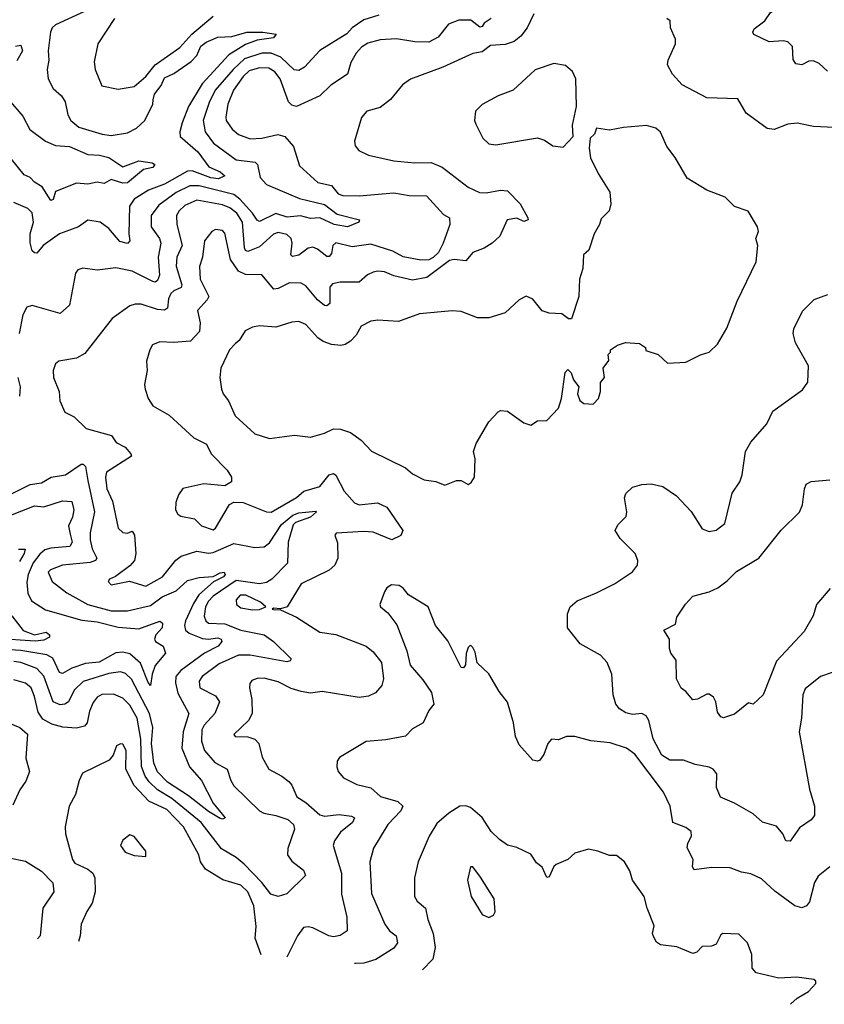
# Model space of a CAD drawing. Extents: x 1245515 to 1420776, y 606314 to 671314.
# Tile 326 of 385: x 1398421 to 1401892, y 607790 to 612040. Entities that reach past the tile are written whole.
import ezdxf

# ---------------------------------------------------------------- set-up
doc = ezdxf.new("R2010")
doc.units = 0

msp = doc.modelspace()

# ---------------------------------------------------------------- linework, layer by layer
at = {"layer": '0CON10XD'}
for points in [[(1401905, 611817.5), (1401869.8, 611849.8), (1401845, 611862.2), (1401825, 611860.5), (1401795, 611845.3), (1401768.8, 611848.8), (1401757.8, 611867.8), (1401754.1, 611924.1), (1401735, 611943.8), (1401715, 611948.8), (1401653.3, 611943.3), (1401587.5, 611975), (1401583.4, 611985), (1401589.8, 612000.2), (1401634.6, 612035), (1401659, 612071), (1401750, 612125), (1401845, 612192.3), (1401871.8, 612198.2), (1402035, 612204.6)], [(1398699.6, 612075), (1398575, 612017.4), (1398561.1, 612005), (1398553.7, 611985), (1398542.9, 611905), (1398546.9, 611865), (1398538.8, 611825), (1398543.6, 611785), (1398565, 611742), (1398601.1, 611711.1), (1398616.7, 611685), (1398628.3, 611628.3), (1398641.1, 611605), (1398675.8, 611575), (1398776.2, 611545), (1398815, 611540), (1398885, 611550.7), (1398925, 611571.3), (1398960.4, 611605), (1398994.9, 611675), (1398996.8, 611693.2), (1399002.3, 611717.7), (1399031, 611755), (1399045, 611788.3), (1399085, 611806.9), (1399160.8, 611859.2), (1399185.3, 611884.7), (1399201.4, 611925), (1399225, 611942.9), (1399275, 611964.7), (1399335, 611967.3), (1399400, 611985), (1399470, 611985), (1399526.7, 611976.7), (1399515, 611961.9), (1399445, 611951.4), (1399395, 611932.1), (1399322.1, 611887.9), (1399207, 611763), (1399149.3, 611665), (1399121.6, 611595), (1399111.7, 611555), (1399113.2, 611535), (1399189.3, 611469.3), (1399236.6, 611405), (1399285, 611382.5), (1399305.6, 611365), (1399277.5, 611352.5), (1399245, 611356.3), (1399165, 611386.9), (1399145, 611385.2), (1399045, 611329), (1398976.3, 611303.7), (1398914.6, 611265), (1398894.8, 611235), (1398891.8, 611115), (1398896.2, 611085), (1398886.2, 611073.8), (1398852.8, 611082.8), (1398805, 611138.6), (1398768, 611165), (1398715, 611174.4), (1398674.6, 611145.4), (1398592.9, 611115), (1398521.1, 611065), (1398495, 611032.2), (1398485, 611032.7), (1398475, 611042.2), (1398465.7, 611075.7), (1398465.2, 611115), (1398479.7, 611165), (1398475, 611205.8), (1398455.3, 611225.3), (1398395, 611250.5)], [(1399970.3, 612059.7), (1399905, 612039.1), (1399855, 612004.7), (1399831.3, 611978.7), (1399715, 611906.5), (1399649.1, 611835), (1399625, 611820.8), (1399605, 611822.6), (1399547.5, 611877.5), (1399505.7, 611895), (1399465, 611894.6), (1399389.9, 611870.1), (1399341.2, 611825), (1399263.7, 611735), (1399237.7, 611682.3), (1399211.9, 611605), (1399220.6, 611555), (1399257, 611507), (1399355, 611434.7), (1399436.4, 611425), (1399445.9, 611415), (1399457.7, 611357.7), (1399485, 611328.7), (1399627.7, 611267.7), (1399735, 611242.1), (1399790.6, 611200.6), (1399886, 611175), (1399884.2, 611165), (1399835, 611145.3), (1399776.7, 611155), (1399715, 611184.5), (1399675, 611182.1), (1399632.3, 611192.3), (1399575, 611187.7), (1399525, 611202.8), (1399455, 611168.7), (1399445, 611173.9), (1399425.2, 611205), (1399369.8, 611265), (1399345, 611284.5), (1399195, 611322.8), (1399155, 611322.8), (1399096, 611294), (1399021.4, 611238.6), (1398988.1, 611195), (1398987.9, 611145), (1399023.5, 611095), (1399029.5, 611075), (1399018, 611015), (1399023.1, 610936.9), (1399015, 610914.4), (1399005, 610907.1), (1398995, 610908.9), (1398905, 610954), (1398835, 610967.8), (1398755, 610959.1), (1398693.4, 610966.6), (1398670.7, 610959.3), (1398661.1, 610945), (1398635, 610806.7), (1398595, 610771.2), (1398475, 610805.8), (1398451.9, 610798.1), (1398433.8, 610766.2), (1398418.4, 610685)], [(1398829.4, 612045), (1398757.5, 611935), (1398741.7, 611858.3), (1398745.8, 611825), (1398775, 611754.3), (1398845, 611740), (1398915, 611750.8), (1398965, 611794.5), (1399004.8, 611845.2), (1399110.7, 611919.3), (1399162.6, 611977.4), (1399255, 612054.6)], [(1400638.5, 612065), (1400610.4, 612005), (1400582, 611968), (1400554.3, 611945.7), (1400515, 611931.8), (1400451.7, 611928.3), (1400415, 611900.9), (1400375, 611894.3), (1400245.3, 611834.7), (1400106.5, 611783.5), (1400071.5, 611758.5), (1400020.9, 611695), (1399975, 611660.5), (1399918.8, 611645), (1399895, 611616.7), (1399865.5, 611515), (1399867.8, 611495), (1399882.9, 611475), (1399924.7, 611454.7), (1400035, 611430.3), (1400125, 611421.3), (1400195, 611423.3), (1400242.6, 611402.6), (1400355, 611316.9), (1400403.9, 611293.9), (1400432.6, 611292.6), (1400495, 611303.9), (1400525, 611300.5), (1400580, 611245), (1400612.5, 611185), (1400614, 611175), (1400595, 611167.8), (1400565, 611182.2), (1400524, 611176), (1400491.5, 611105), (1400459.3, 611075), (1400425, 611052.9), (1400375.9, 611034.1), (1400345, 610998.9), (1400295, 611004.8), (1400275, 610999.6), (1400177, 610927), (1400115, 610914.8), (1400035, 610933.9), (1399995, 610951.1), (1399965.5, 610954.5), (1399945, 610950), (1399921.7, 610938.3), (1399885, 610907.1), (1399803.1, 610906.9), (1399770.6, 610899.4), (1399759.2, 610885), (1399758.8, 610815), (1399745.9, 610804.1), (1399735, 610805.4), (1399705, 610830), (1399655, 610890.4), (1399635, 610902.7), (1399585, 610903.9), (1399535, 610878.8), (1399516.9, 610876.9), (1399465, 610937.7), (1399395, 610939.8), (1399364.1, 610954.1), (1399330.2, 611005), (1399305, 611118.8), (1399295, 611129.2), (1399265, 611134.2), (1399250, 611125), (1399218.2, 611085), (1399209.3, 611015), (1399196.4, 610973.6), (1399199.7, 610919.7), (1399236.8, 610845), (1399230, 610830), (1399188.2, 610785), (1399199.2, 610730.8), (1399196.2, 610693.8), (1399157.7, 610652.3), (1399084, 610646), (1399025, 610649.6), (1398993.5, 610636.5), (1398981.4, 610615), (1398967.8, 610565), (1398970, 610525), (1398959.4, 610465), (1398961.9, 610445), (1398974.6, 610404.6), (1398995, 610372.5), (1399065, 610333.1), (1399171.4, 610235), (1399227, 610207), (1399246, 610165), (1399315.7, 610095), (1399334.2, 610065), (1399333.8, 610045), (1399305, 610027.5), (1399215, 610035.6), (1399124, 610016), (1399105, 609989.2), (1399094.7, 609955), (1399093.3, 609923.3), (1399103.3, 609905), (1399115.9, 609895.9), (1399175, 609884.4), (1399205, 609854.5), (1399255, 609837.1), (1399265, 609844.4), (1399325, 609947.5), (1399345, 609957.5), (1399385, 609955.8), (1399485, 609914.6), (1399505, 609913.9), (1399615, 609976.8), (1399646, 610004), (1399715.4, 610025), (1399755, 610074.4), (1399775, 610080.9), (1399785, 610073.1), (1399820.3, 610005), (1399865, 609953.9), (1399885, 609945.9), (1399963.6, 609953.6), (1400005, 609935.7), (1400072.9, 609835), (1400065, 609812.9), (1400025.3, 609794.7), (1399945, 609827.5), (1399905, 609830.6), (1399786.4, 609823.6), (1399780, 609815), (1399791.9, 609781.9), (1399792.7, 609715), (1399779.4, 609685), (1399756, 609664), (1399634.3, 609605), (1399575, 609505.8), (1399545, 609496.7), (1399515, 609500), (1399510, 609495), (1399515, 609494.2), (1399545, 609492.5), (1399615, 609460), (1399715, 609395.4), (1399785, 609385.4), (1399915.6, 609335), (1399945, 609310.9), (1399980.8, 609265), (1399990.4, 609195), (1399982.5, 609165), (1399955.8, 609134.2), (1399925, 609120), (1399885, 609114.1), (1399725, 609140), (1399675, 609133.3), (1399635, 609139.6), (1399592.3, 609152.3), (1399535, 609181.2), (1399475, 609197.2), (1399445, 609196.2), (1399422.3, 609187.7), (1399413.1, 609175), (1399412.2, 609155), (1399422.1, 609105), (1399422.9, 609045), (1399406.9, 609015), (1399343.9, 608953.9), (1399350, 608945), (1399404.3, 608944.3), (1399435, 608934.2), (1399451.9, 608915), (1399466.5, 608856.5), (1399494.7, 608804.8), (1399551.4, 608775), (1399581.5, 608751.5), (1399594.5, 608735), (1399615.6, 608685), (1399655, 608660), (1399715, 608608.1), (1399735, 608601.7), (1399798.8, 608608.8), (1399852.2, 608602.2), (1399865.6, 608595), (1399856.4, 608575), (1399805, 608532.7), (1399778.5, 608495), (1399772.2, 608475), (1399808.3, 608355), (1399808.7, 608265), (1399831.2, 608165), (1399832.7, 608107.3), (1399803.6, 608086.4), (1399775, 608081.5), (1399754.2, 608085), (1399685, 608119.3), (1399665, 608124.5), (1399645, 608120.6), (1399618.9, 608085), (1399573, 607993.2)], [(1400455.2, 612044.8), (1400424.8, 612025.2), (1400415, 612010), (1400405, 612007.7), (1400366.8, 612036.8), (1400315, 612037.1), (1400270.3, 612019.7), (1400225.9, 611964.1), (1400185, 611942.7), (1400125, 611943.7), (1400046.6, 611956.6), (1399975, 611953), (1399922.1, 611937.9), (1399895, 611921.2), (1399872.2, 611895), (1399848.9, 611855), (1399835, 611804.5), (1399763, 611757), (1399715, 611710.5), (1399615, 611665.5), (1399595, 611670), (1399580, 611685), (1399544.8, 611785), (1399520.8, 611815), (1399495, 611830.4), (1399455, 611832.2), (1399411.2, 611818.8), (1399385.1, 611794.9), (1399343, 611735), (1399318.1, 611675), (1399309.5, 611619.5), (1399311.1, 611605), (1399337.2, 611567.2), (1399365, 611544.7), (1399415, 611525.3), (1399465, 611528), (1399534.5, 611544.5), (1399565, 611535.8), (1399602.4, 611492.4), (1399628.3, 611408.3), (1399706.6, 611336.6), (1399765, 611323.5), (1399795, 611287.9), (1399815, 611280.4), (1399885, 611279.6), (1400035, 611292.9), (1400100.1, 611280.1), (1400175, 611279.1), (1400248.8, 611198.8), (1400274.4, 611184.4), (1400276.6, 611155), (1400247.1, 611075), (1400227.1, 611035), (1400205, 611013), (1400185, 611003.6), (1400151.4, 611001.4), (1400075, 611016), (1400030.5, 611040.5), (1399935, 611070.5), (1399855, 611059.7), (1399785, 611075.9), (1399771.8, 611065), (1399765, 611030), (1399755, 611016.9), (1399745, 611016.7), (1399705, 611049.7), (1399685, 611058.2), (1399665, 611052.9), (1399625, 611022.5), (1399597.6, 611017.6), (1399590.4, 611025), (1399596.5, 611075), (1399592, 611095), (1399572.6, 611112.6), (1399535, 611121.4), (1399515, 611114.1), (1399455, 611059.5), (1399405, 611039.6), (1399395, 611043.8), (1399390.3, 611055), (1399381.5, 611165), (1399356.9, 611205), (1399327.2, 611227.2), (1399295, 611240.8), (1399185, 611260.5), (1399132.6, 611237.4), (1399108.6, 611215), (1399097.4, 611195), (1399098.3, 611155), (1399121.2, 611065), (1399098.7, 611015), (1399095.6, 610975), (1399120.5, 610895), (1399116.8, 610883.2), (1399085, 610869.2), (1399072.7, 610857.3)], [(1401933.9, 611573.9), (1401845, 611578.1), (1401775, 611592.9), (1401735, 611588.6), (1401675, 611565.6), (1401645, 611569.5), (1401555, 611636.2), (1401518.1, 611698.1), (1401385, 611702.7), (1401278.5, 611758.5), (1401236.9, 611805), (1401215.8, 611845), (1401217.5, 611865), (1401250, 611935), (1401249.2, 611955), (1401228.8, 612005), (1401227.5, 612035), (1401212.5, 612045)], [(1398402.2, 611925), (1398425, 611930), (1398433.3, 611905), (1398408.5, 611861.5)], [(1400765, 611490), (1400808, 611535), (1400805.8, 611585), (1400823.2, 611665), (1400819.1, 611785), (1400805.4, 611815.4), (1400775, 611842), (1400725, 611850), (1400645, 611822.5), (1400548.8, 611735), (1400485, 611710.8), (1400415, 611673.8), (1400386.7, 611645), (1400383.3, 611605), (1400388.3, 611588.3), (1400418.3, 611528.3), (1400445, 611504), (1400475, 611500), (1400655, 611530), (1400685, 611520), (1400720, 611495), (1400765, 611490)], [(1398372.6, 611695), (1398433.7, 611623.7), (1398464.6, 611565), (1398532.1, 611515), (1398575, 611496.3), (1398635, 611492.3), (1398715, 611457.3), (1398765, 611454.5), (1398804.6, 611444.6), (1398865, 611404.3), (1398935, 611430), (1398992.3, 611422.3), (1399003.1, 611415), (1398995, 611401.5), (1398955, 611393.5), (1398885, 611335.6), (1398865, 611334.1), (1398815, 611350), (1398785, 611332.9), (1398755, 611338.9), (1398715, 611330), (1398665, 611333.9), (1398575, 611297.8), (1398565, 611263.8), (1398555, 611258.6), (1398517.8, 611317.8), (1398485, 611338), (1398465, 611358.6), (1398439.9, 611369.9), (1398355, 611474.7)], [(1400255, 610030), (1400305, 610050), (1400325, 610050), (1400355, 610033.3), (1400368.8, 610041.2), (1400382, 610065), (1400385.9, 610144.1), (1400378.6, 610175), (1400389.8, 610210.2), (1400445, 610303.3), (1400485, 610346.7), (1400495, 610353.3), (1400525, 610350), (1400595, 610300), (1400625, 610290), (1400655, 610307.5), (1400695, 610310), (1400745, 610362.5), (1400758.6, 610405), (1400773.6, 610516.4), (1400785, 610530), (1400800, 610515), (1400810, 610485), (1400832.5, 610455), (1400827.5, 610425), (1400836.4, 610396.4), (1400855, 610383.3), (1400895, 610380), (1400918, 610405), (1400925.8, 610435), (1400925.9, 610474.1), (1400943.3, 610495), (1400937.5, 610535), (1400961.7, 610568.3), (1400960, 610595), (1400970, 610605), (1400970, 610615), (1401000, 610635), (1401033.9, 610646.1), (1401095, 610642.5), (1401120, 610625), (1401121.7, 610611.7), (1401175, 610593.8), (1401215, 610557.5), (1401295, 610562), (1401357, 610593), (1401395, 610604), (1401430.3, 610639.7), (1401471.3, 610708.7), (1401515.8, 610825), (1401597.5, 610995), (1401604.3, 611065), (1401596.2, 611095), (1401608, 611125), (1401603.8, 611145), (1401563, 611213), (1401505, 611233.3), (1401464.1, 611274.1), (1401385, 611303.8), (1401300, 611355), (1401248, 611445), (1401212.6, 611492.6), (1401185, 611553.8), (1401165, 611570.8), (1401125, 611582.5), (1401025, 611574), (1400965, 611562), (1400908.3, 611571.7), (1400900, 611545), (1400882.3, 611527.7), (1400876.7, 611485), (1400883.6, 611443.6), (1400916.7, 611375), (1400965.8, 611295.8), (1400971.2, 611245), (1400963.3, 611215), (1400929.3, 611180.7), (1400922.5, 611155), (1400898.8, 611115), (1400876.2, 611045), (1400852.5, 611025), (1400850, 610965), (1400835, 610920), (1400833.3, 610845), (1400801.7, 610748.3), (1400788.3, 610748.3), (1400759.3, 610769.3), (1400705, 610773.3), (1400675, 610783.3), (1400633.9, 610833.9), (1400605, 610846.7), (1400575, 610830), (1400515, 610773.8), (1400445, 610752.5), (1400395, 610753.1), (1400325, 610780), (1400286.6, 610783.4), (1400145, 610770), (1400055, 610736.7), (1399965, 610742.7), (1399935, 610738.7), (1399894, 610716), (1399872.1, 610677.9), (1399847.9, 610652.1), (1399825, 610637.3), (1399806.3, 610633.7), (1399765, 610637.9), (1399730.4, 610650.4), (1399706.3, 610666.3), (1399655, 610724.4), (1399625, 610736.4), (1399595, 610733.6), (1399525, 610712.5), (1399455, 610718.5), (1399425, 610713.1), (1399393.6, 610696.4), (1399366.7, 610655), (1399349.8, 610640.2), (1399325.6, 610615), (1399288.1, 610535), (1399284.3, 610495.7), (1399290.6, 610445), (1399298.1, 610425), (1399321.2, 610395), (1399349.5, 610329.5), (1399435, 610252.2), (1399498.8, 610231.2), (1399605.8, 610245.8), (1399675, 610238.1), (1399735, 610254.6), (1399775, 610273.9), (1399805, 610272.5), (1399847.2, 610257.2), (1399894, 610225), (1399937.8, 610177.8), (1400085, 610105.6), (1400115, 610078.6), (1400165, 610053.3), (1400215.7, 610045.7), (1400255, 610030)], [(1399072.7, 610857.3), (1399062.1, 610835), (1399058.6, 610795), (1399045, 610785.2), (1399015, 610788.2), (1398945, 610811.9), (1398918.1, 610811.9), (1398895, 610803.8), (1398820.1, 610749.9), (1398701.2, 610598.8), (1398665, 610579.2), (1398588.8, 610565), (1398575, 610553.8), (1398564.6, 610525.4), (1398566.7, 610495), (1398590.8, 610435), (1398594, 610395), (1398615, 610346.2), (1398655, 610325.7), (1398707.1, 610275), (1398816.7, 610245), (1398836.2, 610215), (1398875, 610194.3), (1398900, 610165), (1398902.5, 610155), (1398795, 610086.9), (1398790, 610065), (1398796.7, 610015), (1398821.2, 609961.2), (1398846, 609845), (1398865, 609826.2), (1398886.1, 609823.9), (1398905, 609832.5), (1398915.8, 609815), (1398922.2, 609735), (1398915.4, 609704.6), (1398895, 609681.9), (1398833.3, 609636.7), (1398807.5, 609625), (1398802, 609615), (1398815, 609600), (1398894.3, 609615.7), (1398965, 609594.6), (1399036.5, 609635), (1399093.5, 609706.5), (1399116.6, 609723.4), (1399185, 609745.8), (1399235, 609737.3), (1399255, 609739.8), (1399345, 609778.8), (1399435, 609761.1), (1399475, 609764.4), (1399498, 609782), (1399549.8, 609860.2), (1399599.4, 609900.6), (1399625, 609910.3), (1399698.5, 609918.5), (1399701.4, 609915), (1399675, 609892.8), (1399611, 609869), (1399600.5, 609859.5), (1399578.7, 609785), (1399576, 609694), (1399508.5, 609625), (1399485, 609610.3), (1399455.2, 609604.8), (1399355, 609618.9), (1399255, 609551.4), (1399235, 609529.8), (1399222.8, 609505), (1399217, 609465), (1399224.2, 609445), (1399235, 609435.3), (1399305, 609432.3), (1399375.2, 609405.2), (1399474.7, 609384.7), (1399515.7, 609355), (1399591.2, 609281.2), (1399587.5, 609272.5), (1399572.4, 609267.6), (1399415, 609297), (1399364.1, 609295.9), (1399281.4, 609258.6), (1399208, 609205), (1399194.7, 609185), (1399197.9, 609155), (1399265, 609121.1), (1399282, 609095), (1399261.8, 609045), (1399216.3, 608995), (1399206.7, 608975), (1399205.2, 608925), (1399217.1, 608885), (1399262.9, 608832.9), (1399315.2, 608805.2), (1399331.2, 608755), (1399345, 608732.5), (1399455.2, 608625.2), (1399474.4, 608614.4), (1399525, 608605.2), (1399577, 608587), (1399602.3, 608565), (1399605.5, 608545), (1399577.2, 608462.8), (1399576.5, 608435), (1399595, 608408.1), (1399645, 608369.2), (1399654.2, 608345), (1399573.6, 608266.4), (1399535, 608255.5), (1399504.4, 608265), (1399465.7, 608315.7), (1399389.4, 608395), (1399355, 608422.7), (1399290.7, 608460.7), (1399203.3, 608575), (1399077.5, 608677.5), (1399014.9, 608714.9), (1398979.5, 608749.5), (1398962, 608775), (1398946.2, 608816.2), (1398943.5, 608933.5), (1398927.9, 609025), (1398895, 609081.2), (1398865, 609111.6), (1398825, 609128.6), (1398775, 609127.1), (1398755, 609114.6), (1398737.5, 609092.5), (1398721.7, 609055), (1398711.3, 609005), (1398699.4, 608990.6), (1398665, 608981.1), (1398606.1, 608986.1), (1398558.9, 608998.9), (1398520.9, 609020.9), (1398500.4, 609050.4), (1398485, 609118.6), (1398469.4, 609155), (1398445, 609175.3), (1398395, 609189.5)], [(1401925, 609222), (1401875, 609204.2), (1401808.6, 609151.4), (1401798.5, 609125), (1401793.5, 609025), (1401782.8, 608965), (1401827.8, 608717.8), (1401848.9, 608645), (1401850, 608605), (1401835, 608586), (1401785, 608550.8), (1401745, 608493.3), (1401726.2, 608495), (1401712.5, 608525), (1401685, 608558.8), (1401625, 608576), (1401585, 608611.9), (1401505, 608657.5), (1401444.2, 608684.2), (1401426.7, 608725), (1401428.2, 608785), (1401412.9, 608805), (1401395, 608813.8), (1401334.3, 608824.3), (1401285, 608843.2), (1401225, 608843.7), (1401190.7, 608865), (1401154, 608935), (1401134.7, 609015), (1401123.1, 609035), (1401105, 609044.7), (1401065, 609041.2), (1401035, 609047.8), (1401007.8, 609065), (1400992.1, 609085), (1400980.3, 609125), (1400975.3, 609215), (1400954.6, 609265), (1400925.9, 609295.9), (1400838.1, 609345), (1400784, 609415), (1400783.9, 609475), (1400795.4, 609505), (1400825, 609531.6), (1400909.2, 609565), (1400986.7, 609605), (1401064.3, 609655.7), (1401086, 609685), (1401086.9, 609705), (1401075.5, 609735), (1401010.6, 609800.6), (1400990, 609835), (1401001.2, 609858.8), (1401037.1, 609895), (1401040, 609915), (1401030, 609975), (1401035.7, 609995), (1401065, 610021.1), (1401105, 610033.3), (1401145, 610036.7), (1401194.6, 610024.6), (1401254.3, 609985), (1401316.8, 609916.8), (1401365, 609842.5), (1401395, 609830), (1401425, 609836.7), (1401463.3, 609865), (1401494.3, 609995.7), (1401527.5, 610045), (1401537.5, 610075), (1401552.5, 610175), (1401574.5, 610215.5), (1401644.3, 610295.7), (1401670.3, 610349.7), (1401797.9, 610442.1), (1401821.2, 610475), (1401822.9, 610545), (1401767.8, 610645), (1401757.1, 610685), (1401760, 610705), (1401798.2, 610781.8), (1401847.7, 610832.3), (1401906.4, 610853.6)], [(1398412.6, 610495), (1398423.1, 610455), (1398419.2, 610415)], [(1398365, 609982.5), (1398465, 610033.5), (1398515, 610040), (1398555.6, 610064.4), (1398618.1, 610075), (1398685, 610121.3), (1398695, 610121.2), (1398705, 610111.5), (1398715, 610050), (1398742.8, 609915), (1398724.8, 609825.2), (1398724.8, 609795), (1398733.4, 609755), (1398753.7, 609715), (1398748.2, 609705), (1398725, 609696.1), (1398604.8, 609685.2), (1398553.8, 609665), (1398543.1, 609655), (1398560.5, 609615), (1398623.6, 609565), (1398715, 609515.7), (1398815, 609487.6), (1398885, 609487.5), (1398985, 609511.6), (1399035, 609548.8), (1399095.8, 609574.2), (1399145, 609618.9), (1399195, 609632.1), (1399255, 609636.2), (1399285, 609652.5), (1399302.5, 609655), (1399307.5, 609645), (1399300, 609635), (1399257.1, 609612.9), (1399193.4, 609556.6), (1399170, 609520), (1399135.2, 609445), (1399131.4, 609425), (1399136.1, 609405), (1399151.6, 609391.6), (1399209.1, 609369.1), (1399235, 609365.1), (1399275, 609371.2), (1399289.7, 609365), (1399293.2, 609355), (1399276.6, 609335), (1399217.4, 609305), (1399115, 609231.1), (1399094.8, 609205), (1399092.8, 609177.2), (1399102.2, 609132.2), (1399150.3, 609045), (1399125.2, 608965), (1399120, 608895), (1399153.4, 608815), (1399205.3, 608755.3), (1399255, 608657.3), (1399307.5, 608595), (1399295, 608588.2), (1399285, 608591.1), (1399235, 608621.3), (1399149.2, 608689.2), (1399057.9, 608747.9), (1399015, 608792.5), (1398999.9, 608829.9), (1398989.2, 608915), (1398994.5, 608985), (1398980.5, 609045), (1398902.4, 609192.4), (1398877.4, 609217.4), (1398855, 609224.7), (1398805, 609217.5), (1398695, 609182.7), (1398655, 609145.3), (1398631.2, 609095), (1398615.8, 609085), (1398595, 609081.6), (1398565, 609095.4), (1398525, 609205.4), (1398495, 609238.8), (1398425.1, 609265.1), (1398395, 609269.3)], [(1401916.9, 609585), (1401858.5, 609515), (1401843.5, 609466.5), (1401805, 609398.6), (1401685, 609270), (1401627.9, 609125), (1401585, 609085.3), (1401565, 609091.1), (1401505, 609041.5), (1401456.4, 609026.4), (1401445, 609030), (1401430.9, 609050.9), (1401424, 609095), (1401413.3, 609115), (1401395, 609128), (1401385, 609128), (1401345, 609106), (1401324.3, 609104.3), (1401295, 609140), (1401274, 609154), (1401253.8, 609195), (1401253.3, 609275), (1401230, 609305), (1401223.3, 609325), (1401223.3, 609365), (1401200, 609405), (1401250.3, 609429.7), (1401255, 609460), (1401293, 609517), (1401325, 609551.2), (1401395, 609570), (1401432.3, 609587.7), (1401472.7, 609617.3), (1401512.3, 609657.7), (1401610, 609715), (1401705, 609835.6), (1401785, 609914), (1401797.8, 609945), (1401805.8, 610015), (1401813.8, 610035), (1401835, 610045.7), (1401915, 610053.1)], [(1398375, 609897.8), (1398485, 609940.6), (1398525, 609937.5), (1398605, 609962.4), (1398645, 609959.5), (1398654.3, 609924.3), (1398648.4, 609891.6), (1398630.7, 609855), (1398638.5, 609818.5), (1398646.8, 609785), (1398637.1, 609765), (1398555, 609758.6), (1398529.3, 609750.7), (1398507.3, 609732.7), (1398478.6, 609695), (1398457.5, 609645), (1398451.8, 609611.8), (1398455, 609564), (1398471.8, 609531.8), (1398531.6, 609491.6), (1398688.2, 609448.2), (1398755, 609440.4), (1398845, 609417.5), (1398935, 609410.3), (1399025, 609443.5), (1399036.7, 609435), (1399034.6, 609415), (1399008.5, 609385), (1399001.5, 609365), (1399007.1, 609355), (1399039.1, 609335), (1399049.2, 609305), (1399005, 609251.4), (1398992, 609215), (1398985, 609166.2), (1398975, 609178.1), (1398942, 609262), (1398895, 609301.7), (1398865, 609309.2), (1398835, 609306), (1398763.5, 609266.5), (1398705, 609260.2), (1398645, 609241.1), (1398605, 609216.9), (1398592.4, 609222.4), (1398563.1, 609283.1), (1398537.7, 609297.7), (1398425, 609317.2), (1398355, 609321)], [(1398415, 609753.5), (1398443.9, 609753.9), (1398439.6, 609735), (1398419, 609701)], [(1401915, 608382.5), (1401865, 608342.5), (1401849.5, 608315), (1401827.9, 608232.1), (1401815.6, 608214.4), (1401795, 608205.6), (1401765, 608214.4), (1401678.3, 608278.3), (1401621.1, 608331.1), (1401575, 608353.3), (1401535, 608360), (1401485, 608378.5), (1401405, 608380), (1401330.5, 608370.5), (1401322.9, 608382.9), (1401325.6, 608415), (1401300.8, 608465), (1401302.9, 608485), (1401319.5, 608515), (1401316.9, 608535), (1401295, 608552.2), (1401238.8, 608575), (1401227.5, 608645), (1401198.1, 608705), (1401075, 608870), (1401038.8, 608895), (1400967.6, 608917.6), (1400885, 608927.1), (1400815, 608945.6), (1400780, 608945), (1400745, 608931.2), (1400715, 608933.8), (1400699.2, 608915), (1400682.4, 608867.6), (1400665, 608843.8), (1400655, 608838.8), (1400635, 608843.3), (1400575, 608910), (1400560, 608945), (1400551.4, 609005), (1400525, 609093.3), (1400489.5, 609139.5), (1400445, 609216), (1400393.9, 609263.9), (1400385, 609310), (1400375, 609330), (1400365, 609340), (1400355, 609330), (1400346.4, 609303.6), (1400343.3, 609255), (1400335, 609242.5), (1400325, 609243.3), (1400268.3, 609358.3), (1400214, 609425), (1400182.5, 609505), (1400097.5, 609557.5), (1400075, 609586.2), (1400057.3, 609597.3), (1400025, 609600), (1400005, 609587.5), (1399995, 609570), (1399974, 609515), (1399977.5, 609505), (1400009.2, 609479.2), (1400048.1, 609428.1), (1400091.4, 609315), (1400105, 609253.8), (1400160.3, 609190.3), (1400196.7, 609135), (1400207.5, 609085), (1400185, 609057.5), (1400161.2, 609005), (1400115, 608978), (1400085, 608947.5), (1399999.4, 608930.6), (1399915, 608924.3), (1399800.8, 608855), (1399790.5, 608839.5), (1399788.2, 608815), (1399794.5, 608795), (1399817.8, 608767.8), (1399875, 608737.8), (1399935, 608724.6), (1399976.5, 608686.5), (1400052, 608665), (1400073.5, 608645), (1400064.6, 608625), (1400008.8, 608565), (1399946.6, 608463.4), (1399930.4, 608405), (1399938.3, 608268.3), (1399995.4, 608135), (1400016.5, 608106.5), (1400044.7, 608084.7), (1400050.9, 608055), (1400035, 608031.3), (1399956.8, 607983.2), (1399905, 607967.5), (1399868.7, 607965.5), (1399865.1, 607965.8)], [(1399425, 609492.5), (1399455, 609493.8), (1399482.5, 609505), (1399460, 609525), (1399396.5, 609555), (1399371.9, 609555), (1399354, 609535), (1399356.5, 609515), (1399375, 609501.5), (1399425, 609492.5)], [(1398386.8, 609466.8), (1398435, 609402.4), (1398485, 609384.7), (1398535.2, 609395.2), (1398549.1, 609385), (1398548.5, 609375), (1398525, 609362), (1398487.3, 609357.3), (1398315, 609367.9)], [(1398315, 609028.2), (1398421.2, 608985), (1398454.2, 608955), (1398447.6, 608852.4), (1398462.3, 608795), (1398446.7, 608753.3), (1398420.8, 608715), (1398391.5, 608648.5)], [(1399461.6, 608003.6), (1399436.7, 608075), (1399440.3, 608125), (1399430.2, 608215), (1399405.2, 608275), (1399375, 608304.3), (1399297.2, 608327.2), (1399222.8, 608372.8), (1399200, 608405), (1399192.9, 608435), (1399127.5, 608555), (1399055, 608630.2), (1398977.1, 608667.1), (1398914.6, 608734.6), (1398878.6, 608805), (1398879.6, 608885), (1398865, 608912), (1398855, 608914), (1398838, 608905), (1398823.1, 608865), (1398806.1, 608843.9), (1398692.1, 608787.9), (1398676.7, 608755), (1398661.4, 608695), (1398633.3, 608645), (1398625, 608600), (1398616.7, 608555), (1398618.5, 608525), (1398648.2, 608415), (1398658.7, 608398.7), (1398715, 608372.4), (1398736.6, 608355), (1398744.7, 608335), (1398745.5, 608275), (1398733.6, 608226.4), (1398709.5, 608190.5), (1398686, 608135), (1398681.5, 608085), (1398674.7, 608060.8)], [(1401746.5, 607789.6), (1401747.7, 607792.3), (1401774.2, 607815.8), (1401823.3, 607845), (1401855, 607880), (1401855, 607890), (1401846.4, 607896.4), (1401773.9, 607906.1), (1401695, 607902), (1401597.5, 607925), (1401581.2, 607945), (1401578.8, 608005), (1401560, 608055), (1401523, 608093), (1401454.4, 608095.6), (1401445, 608088.8), (1401425, 608049.2), (1401405, 608041.1), (1401365, 608039.2), (1401341.4, 608015), (1401325, 608008.8), (1401255, 608037.5), (1401185, 608046), (1401167.7, 608057.7), (1401155, 608082.5), (1401150.8, 608095), (1401158.3, 608128.3), (1401127.1, 608205), (1401114.5, 608254.5), (1401063.8, 608325), (1401052.5, 608365), (1401030, 608405), (1400995, 608431.2), (1400965, 608432), (1400915, 608451.2), (1400875, 608458.8), (1400815, 608442.5), (1400785, 608414.2), (1400735, 608392.7), (1400725.3, 608384.7), (1400705, 608340), (1400695, 608336.7), (1400675, 608382), (1400650.5, 608400.5), (1400625, 608437.5), (1400565, 608466.7), (1400525, 608476), (1400490.6, 608500.6), (1400455, 608535.7), (1400415, 608595.8), (1400365, 608638.8), (1400345, 608646), (1400320, 608645), (1400272, 608615), (1400220.6, 608569.4), (1400187.3, 608515), (1400139.5, 608405), (1400123.8, 608335), (1400124.4, 608255), (1400135.6, 608235), (1400171.5, 608205), (1400181.5, 608155), (1400204.5, 608095), (1400213.1, 608035), (1400203.1, 607985), (1400157.9, 607938.4)], [(1398965, 608427.5), (1398965, 608451.2), (1398915, 608514.5), (1398895, 608520.6), (1398865, 608498), (1398855.7, 608475), (1398875, 608445.7), (1398915, 608432), (1398965, 608427.5)], [(1398375, 608422.5), (1398445, 608407.9), (1398515, 608364.6), (1398563.3, 608313.3), (1398568.4, 608275), (1398520.4, 608205), (1398508.8, 608085), (1398497.6, 608072)], [(1400445, 608164.4), (1400465, 608174.3), (1400471.7, 608188.3), (1400467.7, 608245), (1400408.5, 608338.5), (1400375, 608382.5), (1400365, 608382.5), (1400352.1, 608325), (1400368.7, 608255), (1400415, 608176.7), (1400445, 608164.4)]]:
    msp.add_lwpolyline(points, dxfattribs=at)

doc.saveas('drawing.dxf')
